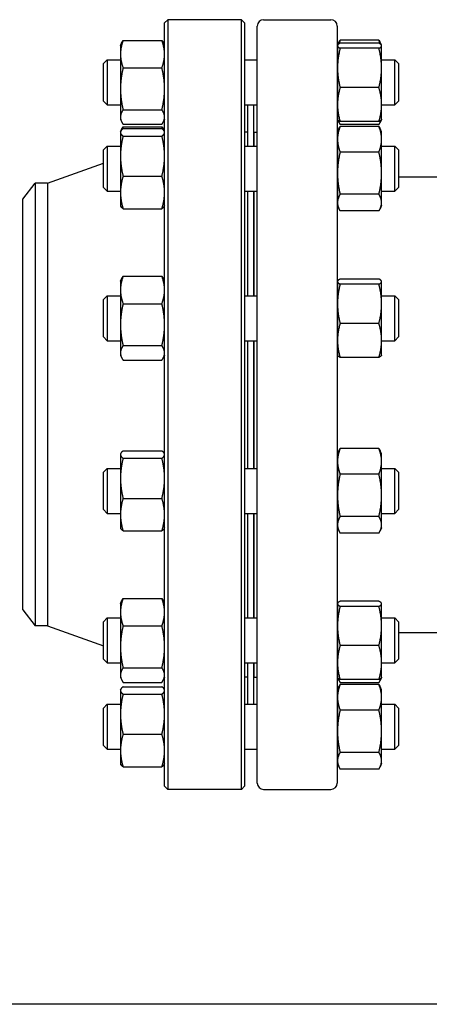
# Model space of a CAD drawing. Header units: inches. Extents: x 24 to 1128, y -94 to 748.
# Tile 519 of 573: x 930 to 938, y 298 to 317. Entities that reach past the tile are written whole.
import ezdxf

# ---------------------------------------------------------------- set-up
doc = ezdxf.new("R2010")
doc.units = ezdxf.units.IN
doc.header["$LTSCALE"] = 32
doc.header["$MEASUREMENT"] = 0
doc.layers.add('Visible (ANSI)', color=7, linetype='Continuous', lineweight=30)

msp = doc.modelspace()

# ---------------------------------------------------------------- linework, layer by layer
at = {"layer": 'Visible (ANSI)'}
for p, q in [((932.44666, 316.62612), (932.50916, 316.68862)), ((932.44666, 301.75112), (932.44666, 316.62612)), ((933.94416, 316.68862), (932.50916, 316.68862)), ((932.50916, 316.68862), (932.50916, 301.68862)), ((934.00666, 316.62612), (933.94416, 316.68862)), ((933.94416, 301.68862), (933.94416, 316.68862)), ((934.00666, 316.62612), (934.00666, 301.75112)), ((934.37666, 316.68862), (935.68666, 316.68862)), ((934.25166, 301.81362), (934.25166, 316.56362)), ((935.81166, 316.56362), (935.81166, 301.81362)), ((931.58766, 316.18614), (931.60901, 316.23193)), ((931.63953, 316.28457), (932.3948, 316.28457)), ((932.44666, 316.18614), (932.42531, 316.23193)), ((935.81915, 316.19148), (935.84573, 316.24848)), ((936.6238, 316.29126), (935.86853, 316.29126)), ((936.6238, 316.23113), (935.86853, 316.23113)), ((936.67318, 316.19148), (936.64659, 316.24848)), ((931.58766, 316.18614), (931.58766, 316.01733)), ((935.81666, 316.18614), (935.81915, 316.19148)), ((935.81666, 316.18614), (935.81666, 316.18085)), ((935.81666, 316.18085), (935.81666, 315.74857)), ((936.6238, 316.13056), (935.86853, 316.13056)), ((936.67566, 316.18614), (936.67318, 316.19148)), ((936.67566, 316.18085), (936.67566, 316.18614)), ((936.67566, 315.74857), (936.67566, 316.18085)), ((931.25666, 315.83173), (931.32958, 315.90464)), ((931.25666, 315.10256), (931.25666, 315.83173)), ((931.32958, 315.90464), (931.32958, 315.02964)), ((931.32958, 315.90464), (931.58766, 315.90464)), ((931.58766, 316.01733), (931.58766, 315.34138)), ((934.00666, 315.90464), (934.25166, 315.90464)), ((935.81166, 315.90464), (935.81666, 315.90464)), ((936.67566, 315.90464), (936.93375, 315.90464)), ((937.00666, 315.83173), (936.93375, 315.90464)), ((936.93375, 315.02964), (936.93375, 315.90464)), ((937.00666, 315.83173), (937.00666, 315.10256)), ((931.63953, 315.75009), (932.3948, 315.75009)), ((935.81666, 315.74857), (935.81666, 315.03486)), ((936.67566, 315.03486), (936.67566, 315.74857)), ((931.58766, 315.34138), (931.58766, 314.79119)), ((936.6238, 315.36658), (935.86853, 315.36658)), ((931.25666, 315.10256), (931.32958, 315.02964)), ((937.00666, 315.10256), (936.93375, 315.02964)), ((931.32958, 315.02964), (931.58766, 315.02964)), ((931.63953, 314.93266), (932.3948, 314.93266)), ((934.00666, 315.02964), (934.25166, 315.02964)), ((934.06666, 314.22232), (934.06666, 315.02964)), ((934.18666, 314.22232), (934.18666, 315.02964)), ((935.81166, 315.02964), (935.81666, 315.02964)), ((935.81666, 315.03486), (935.81666, 314.74814)), ((936.67566, 314.74814), (936.67566, 315.03486)), ((936.67566, 315.02964), (936.93375, 315.02964)), ((931.58766, 314.79119), (931.58766, 314.74814)), ((931.58766, 314.74814), (931.60901, 314.70236)), ((932.44666, 314.74814), (932.42531, 314.70236)), ((935.81666, 314.74814), (935.81915, 314.74281)), ((935.81915, 314.74281), (935.84573, 314.6858)), ((936.6238, 314.70315), (935.86853, 314.70315)), ((936.67318, 314.74281), (936.64659, 314.6858)), ((936.67566, 314.74814), (936.67318, 314.74281)), ((931.58766, 314.50382), (931.59291, 314.51508)), ((931.58766, 314.50382), (931.58766, 314.49273)), ((931.58766, 314.49273), (931.58766, 314.02986)), ((931.59291, 314.51508), (931.60901, 314.54961)), ((931.63953, 314.64971), (932.3948, 314.64971)), ((931.63953, 314.60225), (932.3948, 314.60225)), ((931.63953, 314.56534), (932.3948, 314.56534)), ((932.44132, 314.51528), (932.42531, 314.54961)), ((932.44666, 314.50382), (932.44141, 314.51508)), ((934.06666, 314.49862), (934.00666, 314.49862)), ((934.19166, 314.49862), (934.25166, 314.49862)), ((934.19166, 314.22232), (934.19166, 314.49862)), ((935.81666, 314.50382), (935.84573, 314.56616)), ((935.81666, 314.50382), (935.81666, 314.35936)), ((936.6238, 314.64303), (935.86853, 314.64303)), ((936.6238, 314.60893), (935.86853, 314.60893)), ((936.67566, 314.50382), (936.64659, 314.56616)), ((936.67566, 314.35936), (936.67566, 314.50382)), ((931.63953, 314.42012), (932.3948, 314.42012)), ((934.18666, 314.37862), (934.19166, 314.37862)), ((935.81666, 314.35936), (935.81666, 313.69773)), ((936.67566, 313.69773), (936.67566, 314.35936)), ((931.25666, 314.1494), (931.32958, 314.22232)), ((931.25666, 313.42024), (931.25666, 314.1494)), ((931.32958, 314.22232), (931.32958, 313.34732)), ((931.32958, 314.22232), (931.58766, 314.22232)), ((934.00666, 314.22232), (934.25166, 314.22232)), ((935.81166, 314.22232), (935.81666, 314.22232)), ((936.6238, 314.10978), (935.86853, 314.10978)), ((936.67566, 314.22232), (936.93375, 314.22232)), ((937.00666, 314.1494), (936.93375, 314.22232)), ((936.93375, 313.34732), (936.93375, 314.22232)), ((937.00666, 314.1494), (937.00666, 313.42024)), ((931.58766, 314.02986), (931.58766, 313.32195)), ((930.16666, 313.50362), (931.25666, 313.89086)), ((931.63953, 313.6396), (932.3948, 313.6396)), ((935.81666, 313.69773), (935.81666, 313.12318)), ((936.67566, 313.12318), (936.67566, 313.69773)), ((937.00666, 313.62862), (938.28991, 313.62862)), ((929.68666, 313.19112), (929.92645, 313.50362)), ((929.92645, 313.50362), (929.92645, 304.87362)), ((930.16666, 313.50362), (929.92645, 313.50362)), ((930.16666, 313.50362), (930.16666, 304.87362)), ((931.25666, 313.42024), (931.32958, 313.34732)), ((931.32958, 313.34732), (931.58766, 313.34732)), ((934.00666, 313.34732), (934.25166, 313.34732)), ((934.06666, 311.30845), (934.06666, 313.34732)), ((934.18666, 311.30845), (934.18666, 313.34732)), ((934.19166, 311.30845), (934.19166, 313.34732)), ((935.81166, 313.34732), (935.81666, 313.34732)), ((936.67566, 313.34732), (936.93375, 313.34732)), ((937.00666, 313.42024), (936.93375, 313.34732)), ((929.68666, 305.18612), (929.68666, 313.19112)), ((931.58766, 313.32195), (931.58766, 313.06582)), ((936.6238, 313.28567), (935.86853, 313.28567)), ((931.58766, 313.06582), (931.59291, 313.05456)), ((931.63953, 313.00429), (932.3948, 313.00429)), ((932.44666, 313.06582), (932.44141, 313.05456)), ((935.81666, 313.12318), (935.81666, 313.06582)), ((935.81666, 313.06582), (935.84573, 313.00348)), ((936.6238, 312.9607), (935.86853, 312.9607)), ((936.67566, 313.06582), (936.64659, 313.00348)), ((936.67566, 313.06582), (936.67566, 313.12318)), ((931.58766, 311.58995), (931.60901, 311.63573)), ((931.63953, 311.68838), (932.3948, 311.68838)), ((932.44666, 311.58995), (932.42531, 311.63573)), ((936.6238, 311.63494), (935.86853, 311.63494)), ((931.58766, 311.58995), (931.58766, 311.42114)), ((931.58766, 311.42114), (931.58766, 310.74518)), ((935.81666, 311.58995), (935.81915, 311.59528)), ((935.81666, 311.58995), (935.81666, 311.58465)), ((935.81666, 311.58465), (935.81666, 311.15238)), ((936.6238, 311.53437), (935.86853, 311.53437)), ((936.67566, 311.58995), (936.67318, 311.59528)), ((936.67566, 311.58465), (936.67566, 311.58995)), ((936.67566, 311.15238), (936.67566, 311.58465)), ((931.25666, 311.23553), (931.32958, 311.30845)), ((931.25666, 310.50637), (931.25666, 311.23553)), ((931.32958, 311.30845), (931.32958, 310.43345)), ((931.32958, 311.30845), (931.58766, 311.30845)), ((934.00666, 311.30845), (934.25166, 311.30845)), ((935.81166, 311.30845), (935.81666, 311.30845)), ((936.67566, 311.30845), (936.93375, 311.30845)), ((937.00666, 311.23553), (936.93375, 311.30845)), ((936.93375, 310.43345), (936.93375, 311.30845)), ((937.00666, 311.23553), (937.00666, 310.50637)), ((931.63953, 311.1539), (932.3948, 311.1539)), ((935.81666, 311.15238), (935.81666, 310.43867)), ((936.67566, 310.43867), (936.67566, 311.15238)), ((931.58766, 310.74518), (931.58766, 310.19499)), ((936.6238, 310.77038), (935.86853, 310.77038)), ((931.25666, 310.50637), (931.32958, 310.43345)), ((937.00666, 310.50637), (936.93375, 310.43345)), ((931.32958, 310.43345), (931.58766, 310.43345)), ((931.63953, 310.33647), (932.3948, 310.33647)), ((934.00666, 310.43345), (934.25166, 310.43345)), ((934.06666, 307.9438), (934.06666, 310.43345)), ((934.18666, 307.9438), (934.18666, 310.43345)), ((934.19166, 307.9438), (934.19166, 310.43345)), ((935.81166, 310.43345), (935.81666, 310.43345)), ((935.81666, 310.43867), (935.81666, 310.15195)), ((936.67566, 310.15195), (936.67566, 310.43867)), ((936.67566, 310.43345), (936.93375, 310.43345)), ((931.58766, 310.19499), (931.58766, 310.15195)), ((931.58766, 310.15195), (931.60901, 310.10616)), ((932.44666, 310.15195), (932.42531, 310.10616)), ((935.81666, 310.15195), (935.81915, 310.14661)), ((936.6238, 310.10696), (935.86853, 310.10696)), ((936.67566, 310.15195), (936.67318, 310.14661)), ((931.63953, 310.05352), (932.3948, 310.05352)), ((931.58766, 308.2253), (931.59291, 308.23656)), ((931.58766, 308.2253), (931.58766, 308.21422)), ((931.58766, 308.21422), (931.58766, 307.75134)), ((931.63953, 308.28683), (932.3948, 308.28683)), ((932.44666, 308.2253), (932.44141, 308.23656)), ((935.81666, 308.2253), (935.84573, 308.28764)), ((935.81666, 308.2253), (935.81666, 308.08084)), ((936.6238, 308.33042), (935.86853, 308.33042)), ((936.67566, 308.2253), (936.64659, 308.28764)), ((936.67566, 308.08084), (936.67566, 308.2253)), ((931.63953, 308.14161), (932.3948, 308.14161)), ((935.81666, 308.08084), (935.81666, 307.41921)), ((936.67566, 307.41921), (936.67566, 308.08084)), ((931.25666, 307.87088), (931.32958, 307.9438)), ((931.25666, 307.14172), (931.25666, 307.87088)), ((931.32958, 307.9438), (931.32958, 307.0688)), ((931.32958, 307.9438), (931.58766, 307.9438)), ((934.00666, 307.9438), (934.25166, 307.9438)), ((935.81166, 307.9438), (935.81666, 307.9438)), ((936.6238, 307.83127), (935.86853, 307.83127)), ((936.67566, 307.9438), (936.93375, 307.9438)), ((937.00666, 307.87088), (936.93375, 307.9438)), ((936.93375, 307.0688), (936.93375, 307.9438)), ((937.00666, 307.87088), (937.00666, 307.14172)), ((931.58766, 307.75134), (931.58766, 307.04343)), ((935.81666, 307.41921), (935.81666, 306.84467)), ((936.67566, 306.84467), (936.67566, 307.41921)), ((931.63953, 307.36108), (932.3948, 307.36108)), ((931.25666, 307.14172), (931.32958, 307.0688)), ((931.32958, 307.0688), (931.58766, 307.0688)), ((931.58766, 307.04343), (931.58766, 306.7873)), ((934.00666, 307.0688), (934.25166, 307.0688)), ((934.06666, 305.02993), (934.06666, 307.0688)), ((934.18666, 305.02993), (934.18666, 307.0688)), ((934.19166, 305.02993), (934.19166, 307.0688)), ((935.81166, 307.0688), (935.81666, 307.0688)), ((936.6238, 307.00715), (935.86853, 307.00715)), ((936.67566, 307.0688), (936.93375, 307.0688)), ((937.00666, 307.14172), (936.93375, 307.0688)), ((935.81666, 306.84467), (935.81666, 306.7873)), ((936.67566, 306.7873), (936.67566, 306.84467)), ((931.58766, 306.7873), (931.59291, 306.77604)), ((931.63953, 306.72578), (932.3948, 306.72578)), ((932.44666, 306.7873), (932.44141, 306.77604)), ((935.81666, 306.7873), (935.84573, 306.72496)), ((936.6238, 306.68218), (935.86853, 306.68218)), ((936.67566, 306.7873), (936.64659, 306.72496)), ((931.58766, 305.31143), (931.60901, 305.35722)), ((931.58766, 305.31143), (931.58766, 305.14262)), ((931.63953, 305.40986), (932.3948, 305.40986)), ((932.44666, 305.31143), (932.42531, 305.35722)), ((935.81666, 305.31143), (935.81915, 305.31676)), ((935.81666, 305.31143), (935.81666, 305.30614)), ((935.81666, 305.30614), (935.81666, 304.87386)), ((936.6238, 305.35642), (935.86853, 305.35642)), ((936.67566, 305.31143), (936.67318, 305.31676)), ((936.67566, 305.30614), (936.67566, 305.31143)), ((936.67566, 304.87386), (936.67566, 305.30614)), ((929.68666, 305.18612), (929.92645, 304.87362)), ((931.58766, 305.14262), (931.58766, 304.46667)), ((936.6238, 305.25585), (935.86853, 305.25585)), ((931.25666, 304.95701), (931.32958, 305.02993)), ((931.25666, 304.22785), (931.25666, 304.95701)), ((931.32958, 305.02993), (931.32958, 304.15493)), ((931.32958, 305.02993), (931.58766, 305.02993)), ((934.00666, 305.02993), (934.25166, 305.02993)), ((935.81166, 305.02993), (935.81666, 305.02993)), ((936.67566, 305.02993), (936.93375, 305.02993)), ((937.00666, 304.95701), (936.93375, 305.02993)), ((936.93375, 304.15493), (936.93375, 305.02993)), ((937.00666, 304.95701), (937.00666, 304.22785)), ((930.16666, 304.87362), (929.92645, 304.87362)), ((930.16666, 304.87362), (931.25666, 304.48639)), ((931.63953, 304.87538), (932.3948, 304.87538)), ((935.81666, 304.87386), (935.81666, 304.16015)), ((936.67566, 304.16015), (936.67566, 304.87386)), ((937.00666, 304.74862), (938.28439, 304.74862)), ((931.58766, 304.46667), (931.58766, 303.91648)), ((936.6238, 304.49186), (935.86853, 304.49186)), ((931.25666, 304.22785), (931.32958, 304.15493)), ((931.32958, 304.15493), (931.58766, 304.15493)), ((934.00666, 304.15493), (934.25166, 304.15493)), ((934.06666, 303.34761), (934.06666, 304.15493)), ((934.18666, 303.34761), (934.18666, 304.15493)), ((934.19166, 303.87862), (934.19166, 304.15493)), ((935.81166, 304.15493), (935.81666, 304.15493)), ((935.81666, 304.16015), (935.81666, 303.87343)), ((936.67566, 303.87343), (936.67566, 304.16015)), ((936.67566, 304.15493), (936.93375, 304.15493)), ((937.00666, 304.22785), (936.93375, 304.15493)), ((931.63953, 304.05795), (932.3948, 304.05795)), ((934.18666, 303.99862), (934.19166, 303.99862)), ((931.58766, 303.91648), (931.58766, 303.87343)), ((931.58766, 303.87343), (931.60901, 303.82764)), ((931.63953, 303.775), (932.3948, 303.775)), ((932.44666, 303.87343), (932.42531, 303.82764)), ((934.06666, 303.87862), (934.00666, 303.87862)), ((934.19166, 303.87862), (934.25166, 303.87862)), ((935.81666, 303.87343), (935.81915, 303.8681)), ((935.81915, 303.8681), (935.84573, 303.81109)), ((936.6238, 303.82844), (935.86853, 303.82844)), ((936.6238, 303.76831), (935.86853, 303.76831)), ((936.67318, 303.8681), (936.64659, 303.81109)), ((936.67566, 303.87343), (936.67318, 303.8681)), ((931.58766, 303.62911), (931.59291, 303.64036)), ((931.58766, 303.62911), (931.58766, 303.61802)), ((931.58766, 303.61802), (931.58766, 303.15515)), ((931.63953, 303.69063), (932.3948, 303.69063)), ((932.44666, 303.62911), (932.44141, 303.64036)), ((935.81666, 303.62911), (935.84573, 303.69145)), ((935.81666, 303.62911), (935.81666, 303.48465)), ((936.6238, 303.73422), (935.86853, 303.73422)), ((936.67566, 303.62911), (936.64659, 303.69145)), ((936.67566, 303.48465), (936.67566, 303.62911)), ((931.63953, 303.54541), (932.3948, 303.54541)), ((935.81666, 303.48465), (935.81666, 302.82301)), ((936.67566, 302.82301), (936.67566, 303.48465)), ((931.25666, 303.27469), (931.32958, 303.34761)), ((931.25666, 302.54552), (931.25666, 303.27469)), ((931.32958, 303.34761), (931.32958, 302.47261)), ((931.32958, 303.34761), (931.58766, 303.34761)), ((934.00666, 303.34761), (934.25166, 303.34761)), ((935.81166, 303.34761), (935.81666, 303.34761)), ((936.6238, 303.23507), (935.86853, 303.23507)), ((936.67566, 303.34761), (936.93375, 303.34761)), ((937.00666, 303.27469), (936.93375, 303.34761)), ((936.93375, 302.47261), (936.93375, 303.34761)), ((937.00666, 303.27469), (937.00666, 302.54552)), ((931.58766, 303.15515), (931.58766, 302.44723)), ((935.81666, 302.82301), (935.81666, 302.24847)), ((936.67566, 302.24847), (936.67566, 302.82301)), ((931.63953, 302.76489), (932.3948, 302.76489)), ((931.25666, 302.54552), (931.32958, 302.47261)), ((931.32958, 302.47261), (931.58766, 302.47261)), ((931.58766, 302.44723), (931.58766, 302.19111)), ((934.00666, 302.47261), (934.25166, 302.47261)), ((935.81166, 302.47261), (935.81666, 302.47261)), ((936.6238, 302.41096), (935.86853, 302.41096)), ((936.67566, 302.47261), (936.93375, 302.47261)), ((937.00666, 302.54552), (936.93375, 302.47261)), ((935.81666, 302.24847), (935.81666, 302.19111)), ((936.67566, 302.19111), (936.67566, 302.24847)), ((931.58766, 302.19111), (931.59291, 302.17985)), ((931.63953, 302.12958), (932.3948, 302.12958)), ((932.44666, 302.19111), (932.44141, 302.17985)), ((935.81666, 302.19111), (935.84573, 302.12877)), ((936.6238, 302.08599), (935.86853, 302.08599)), ((936.67566, 302.19111), (936.64659, 302.12877)), ((932.44666, 301.75112), (932.50916, 301.68862)), ((933.94416, 301.68862), (932.50916, 301.68862)), ((934.00666, 301.75112), (933.94416, 301.68862)), ((934.37666, 301.68862), (935.68666, 301.68862)), ((971.37916, 297.50112), (914.97407, 297.50112))]:
    msp.add_line(p, q, dxfattribs=at)
for centre, radius, start, end in [((934.37666, 316.56362), 0.125, 90, 180), ((935.68666, 316.56362), 0.125, 0, 90), ((932.07166, 314.57836), 0.375, 350.315404, 0), ((932.07166, 303.79889), 0.375, 0, 9.684496), ((934.37666, 301.81362), 0.125, 180, 270), ((935.68666, 301.81362), 0.125, 270, 0)]:
    msp.add_arc(centre, radius, start, end, dxfattribs=at)
for points, weights in [([(931.63953, 316.28457), (931.58766, 316.14136), (931.58766, 316.01733)], [1, 1.0379548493, 1]), ([(931.60901, 316.23193), (931.62078, 316.25717), (931.63953, 316.28457)], [1.01733426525, 1.01339325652, 1]), ([(932.3948, 316.28457), (932.41354, 316.25717), (932.42531, 316.23193)], [1, 1.01339325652, 1.01733426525]), ([(932.44666, 316.01733), (932.44666, 316.14136), (932.3948, 316.28457)], [1, 1.0379548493, 1]), ([(935.86853, 316.23113), (935.81666, 316.20418), (935.81666, 316.18085)], [1, 1.0379548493, 1]), ([(935.86853, 316.29126), (935.85343, 316.25232), (935.84289, 316.21596)], [1, 1.01076049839, 1.01541962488]), ([(935.84573, 316.24848), (935.8554, 316.26922), (935.86853, 316.29126)], [1.01408417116, 1.00934096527, 1]), ([(936.64944, 316.21596), (936.6389, 316.25232), (936.6238, 316.29126)], [1.01541962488, 1.01076049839, 1]), ([(936.6238, 316.29126), (936.63692, 316.26922), (936.64659, 316.24848)], [1, 1.00934096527, 1.01408417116]), ([(936.67566, 316.18085), (936.67566, 316.20418), (936.6238, 316.23113)], [1, 1.0379548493, 1]), ([(935.81666, 316.18085), (935.81666, 316.15751), (935.86853, 316.13056)], [1, 1.0379548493, 1]), ([(935.86853, 316.13056), (935.81666, 315.92585), (935.81666, 315.74857)], [1, 1.0379548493, 1]), ([(936.6238, 316.13056), (936.67566, 316.15751), (936.67566, 316.18085)], [1, 1.0379548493, 1]), ([(936.67566, 315.74857), (936.67566, 315.92585), (936.6238, 316.13056)], [1, 1.0379548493, 1]), ([(931.58766, 316.01733), (931.58766, 315.89331), (931.63953, 315.75009)], [1, 1.0379548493, 1]), ([(932.3948, 315.75009), (932.44666, 315.89331), (932.44666, 316.01733)], [1, 1.0379548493, 1]), ([(931.63953, 315.75009), (931.58766, 315.53106), (931.58766, 315.34138)], [1, 1.0379548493, 1]), ([(932.44666, 315.34138), (932.44666, 315.53106), (932.3948, 315.75009)], [1, 1.0379548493, 1]), ([(935.81666, 315.74857), (935.81666, 315.57129), (935.86853, 315.36658)], [1, 1.0379548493, 1]), ([(936.6238, 315.36658), (936.67566, 315.57129), (936.67566, 315.74857)], [1, 1.0379548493, 1]), ([(931.58766, 315.34138), (931.58766, 315.15169), (931.63953, 314.93266)], [1, 1.0379548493, 1]), ([(932.3948, 314.93266), (932.44666, 315.15169), (932.44666, 315.34138)], [1, 1.0379548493, 1]), ([(935.86853, 315.36658), (935.81666, 315.18881), (935.81666, 315.03486)], [1, 1.0379548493, 1]), ([(936.67566, 315.03486), (936.67566, 315.18881), (936.6238, 315.36658)], [1, 1.0379548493, 1]), ([(931.63953, 314.93266), (931.58766, 314.85685), (931.58766, 314.79119)], [1, 1.0379548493, 1]), ([(932.44666, 314.79119), (932.44666, 314.85685), (932.3948, 314.93266)], [1, 1.0379548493, 1]), ([(935.81666, 315.03486), (935.81666, 314.88092), (935.86853, 314.70315)], [1, 1.0379548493, 1]), ([(936.6238, 314.70315), (936.67566, 314.88092), (936.67566, 315.03486)], [1, 1.0379548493, 1]), ([(931.58766, 314.79119), (931.58766, 314.72553), (931.63953, 314.64971)], [1, 1.0379548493, 1]), ([(932.3948, 314.64971), (932.44666, 314.72553), (932.44666, 314.79119)], [1, 1.0379548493, 1]), ([(935.86853, 314.70315), (935.82777, 314.72433), (935.81915, 314.74281)], [1, 1.02958951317, 1.01304319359]), ([(935.82849, 314.7301), (935.84118, 314.68894), (935.86853, 314.64303)], [1.01895290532, 1.01965956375, 1]), ([(936.67318, 314.74281), (936.66456, 314.72433), (936.6238, 314.70315)], [1.01304319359, 1.02958951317, 1]), ([(936.6238, 314.64303), (936.65114, 314.68894), (936.66384, 314.7301)], [1, 1.01965956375, 1.01895290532]), ([(931.63953, 314.56534), (931.58766, 314.52643), (931.58766, 314.49273)], [1, 1.0379548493, 1]), ([(931.58766, 314.49273), (931.58766, 314.45904), (931.63953, 314.42012)], [1, 1.0379548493, 1]), ([(931.60901, 314.54961), (931.62078, 314.57485), (931.63953, 314.60225)], [1.01733426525, 1.01339325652, 1]), ([(931.63953, 314.60225), (931.63015, 314.57634), (931.62255, 314.55158)], [1, 1.00665836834, 1.01098059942]), ([(932.41178, 314.55158), (932.40418, 314.57634), (932.3948, 314.60225)], [1.01098059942, 1.00665836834, 1]), ([(932.3948, 314.60225), (932.41354, 314.57485), (932.42531, 314.54961)], [1, 1.01339325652, 1.01733426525]), ([(932.44666, 314.49273), (932.44666, 314.52643), (932.3948, 314.56534)], [1, 1.0379548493, 1]), ([(932.3948, 314.42012), (932.44666, 314.45904), (932.44666, 314.49273)], [1, 1.0379548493, 1]), ([(935.86853, 314.60893), (935.81666, 314.47519), (935.81666, 314.35936)], [1, 1.0379548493, 1]), ([(935.84573, 314.56616), (935.8554, 314.5869), (935.86853, 314.60893)], [1.01408417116, 1.00934096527, 1]), ([(936.67566, 314.35936), (936.67566, 314.47519), (936.6238, 314.60893)], [1, 1.0379548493, 1]), ([(936.6238, 314.60893), (936.63692, 314.5869), (936.64659, 314.56616)], [1, 1.00934096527, 1.01408417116]), ([(931.63953, 314.42012), (931.58766, 314.21098), (931.58766, 314.02986)], [1, 1.0379548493, 1]), ([(932.44666, 314.02986), (932.44666, 314.21098), (932.3948, 314.42012)], [1, 1.0379548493, 1]), ([(935.81666, 314.35936), (935.81666, 314.24353), (935.86853, 314.10978)], [1, 1.0379548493, 1]), ([(936.6238, 314.10978), (936.67566, 314.24353), (936.67566, 314.35936)], [1, 1.0379548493, 1]), ([(935.86853, 314.10978), (935.81666, 313.88896), (935.81666, 313.69773)], [1, 1.0379548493, 1]), ([(936.67566, 313.69773), (936.67566, 313.88896), (936.6238, 314.10978)], [1, 1.0379548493, 1]), ([(931.58766, 314.02986), (931.58766, 313.84874), (931.63953, 313.6396)], [1, 1.0379548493, 1]), ([(932.3948, 313.6396), (932.44666, 313.84874), (932.44666, 314.02986)], [1, 1.0379548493, 1]), ([(931.63953, 313.6396), (931.58766, 313.46937), (931.58766, 313.32195)], [1, 1.0379548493, 1]), ([(932.44666, 313.32195), (932.44666, 313.46937), (932.3948, 313.6396)], [1, 1.0379548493, 1]), ([(935.81666, 313.69773), (935.81666, 313.50649), (935.86853, 313.28567)], [1, 1.0379548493, 1]), ([(936.6238, 313.28567), (936.67566, 313.50649), (936.67566, 313.69773)], [1, 1.0379548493, 1]), ([(931.58766, 313.32195), (931.58766, 313.17452), (931.63953, 313.00429)], [1, 1.0379548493, 1]), ([(932.3948, 313.00429), (932.44666, 313.17452), (932.44666, 313.32195)], [1, 1.0379548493, 1]), ([(935.86853, 313.28567), (935.81666, 313.19859), (935.81666, 313.12318)], [1, 1.0379548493, 1]), ([(936.67566, 313.12318), (936.67566, 313.19859), (936.6238, 313.28567)], [1, 1.0379548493, 1]), ([(931.63953, 313.00429), (931.60388, 313.03104), (931.59291, 313.05456)], [1, 1.02578038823, 1.01653872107]), ([(932.44141, 313.05456), (932.43044, 313.03104), (932.3948, 313.00429)], [1.01653872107, 1.02578038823, 1]), ([(935.81666, 313.12318), (935.81666, 313.04778), (935.86853, 312.9607)], [1, 1.0379548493, 1]), ([(936.6238, 312.9607), (936.67566, 313.04778), (936.67566, 313.12318)], [1, 1.0379548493, 1]), ([(931.63953, 311.68838), (931.58766, 311.54517), (931.58766, 311.42114)], [1, 1.0379548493, 1]), ([(931.60901, 311.63573), (931.62078, 311.66098), (931.63953, 311.68838)], [1.01733426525, 1.01339325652, 1]), ([(932.3948, 311.68838), (932.41354, 311.66098), (932.42531, 311.63573)], [1, 1.01339325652, 1.01733426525]), ([(932.44666, 311.42114), (932.44666, 311.54517), (932.3948, 311.68838)], [1, 1.0379548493, 1]), ([(935.86853, 311.63494), (935.81666, 311.60799), (935.81666, 311.58465)], [1, 1.0379548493, 1]), ([(936.67566, 311.58465), (936.67566, 311.60799), (936.6238, 311.63494)], [1, 1.0379548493, 1]), ([(931.58766, 311.42114), (931.58766, 311.29711), (931.63953, 311.1539)], [1, 1.0379548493, 1]), ([(932.3948, 311.1539), (932.44666, 311.29711), (932.44666, 311.42114)], [1, 1.0379548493, 1]), ([(935.81666, 311.58465), (935.81666, 311.56132), (935.86853, 311.53437)], [1, 1.0379548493, 1]), ([(935.86853, 311.53437), (935.81666, 311.32966), (935.81666, 311.15238)], [1, 1.0379548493, 1]), ([(936.6238, 311.53437), (936.67566, 311.56132), (936.67566, 311.58465)], [1, 1.0379548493, 1]), ([(936.67566, 311.15238), (936.67566, 311.32966), (936.6238, 311.53437)], [1, 1.0379548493, 1]), ([(931.63953, 311.1539), (931.58766, 310.93487), (931.58766, 310.74518)], [1, 1.0379548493, 1]), ([(932.44666, 310.74518), (932.44666, 310.93487), (932.3948, 311.1539)], [1, 1.0379548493, 1]), ([(935.81666, 311.15238), (935.81666, 310.97509), (935.86853, 310.77038)], [1, 1.0379548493, 1]), ([(936.6238, 310.77038), (936.67566, 310.97509), (936.67566, 311.15238)], [1, 1.0379548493, 1]), ([(931.58766, 310.74518), (931.58766, 310.5555), (931.63953, 310.33647)], [1, 1.0379548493, 1]), ([(932.3948, 310.33647), (932.44666, 310.5555), (932.44666, 310.74518)], [1, 1.0379548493, 1]), ([(935.86853, 310.77038), (935.81666, 310.59262), (935.81666, 310.43867)], [1, 1.0379548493, 1]), ([(936.67566, 310.43867), (936.67566, 310.59262), (936.6238, 310.77038)], [1, 1.0379548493, 1]), ([(931.63953, 310.33647), (931.58766, 310.26065), (931.58766, 310.19499)], [1, 1.0379548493, 1]), ([(932.44666, 310.19499), (932.44666, 310.26065), (932.3948, 310.33647)], [1, 1.0379548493, 1]), ([(935.81666, 310.43867), (935.81666, 310.28472), (935.86853, 310.10696)], [1, 1.0379548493, 1]), ([(936.6238, 310.10696), (936.67566, 310.28472), (936.67566, 310.43867)], [1, 1.0379548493, 1]), ([(931.58766, 310.19499), (931.58766, 310.12933), (931.63953, 310.05352)], [1, 1.0379548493, 1]), ([(932.3948, 310.05352), (932.44666, 310.12933), (932.44666, 310.19499)], [1, 1.0379548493, 1]), ([(935.86853, 310.10696), (935.82777, 310.12814), (935.81915, 310.14661)], [1, 1.02958951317, 1.01304319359]), ([(936.67318, 310.14661), (936.66456, 310.12814), (936.6238, 310.10696)], [1.01304319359, 1.02958951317, 1]), ([(931.63953, 308.28683), (931.58766, 308.24791), (931.58766, 308.21422)], [1, 1.0379548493, 1]), ([(931.58766, 308.21422), (931.58766, 308.18052), (931.63953, 308.14161)], [1, 1.0379548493, 1]), ([(932.44666, 308.21422), (932.44666, 308.24791), (932.3948, 308.28683)], [1, 1.0379548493, 1]), ([(932.3948, 308.14161), (932.44666, 308.18052), (932.44666, 308.21422)], [1, 1.0379548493, 1]), ([(935.86853, 308.33042), (935.81666, 308.19667), (935.81666, 308.08084)], [1, 1.0379548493, 1]), ([(935.84573, 308.28764), (935.8554, 308.30838), (935.86853, 308.33042)], [1.01408417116, 1.00934096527, 1]), ([(936.67566, 308.08084), (936.67566, 308.19667), (936.6238, 308.33042)], [1, 1.0379548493, 1]), ([(936.6238, 308.33042), (936.63692, 308.30838), (936.64659, 308.28764)], [1, 1.00934096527, 1.01408417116]), ([(931.63953, 308.14161), (931.58766, 307.93247), (931.58766, 307.75134)], [1, 1.0379548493, 1]), ([(932.44666, 307.75134), (932.44666, 307.93247), (932.3948, 308.14161)], [1, 1.0379548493, 1]), ([(935.81666, 308.08084), (935.81666, 307.96501), (935.86853, 307.83127)], [1, 1.0379548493, 1]), ([(936.6238, 307.83127), (936.67566, 307.96501), (936.67566, 308.08084)], [1, 1.0379548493, 1]), ([(935.86853, 307.83127), (935.81666, 307.61044), (935.81666, 307.41921)], [1, 1.0379548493, 1]), ([(936.67566, 307.41921), (936.67566, 307.61044), (936.6238, 307.83127)], [1, 1.0379548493, 1]), ([(931.58766, 307.75134), (931.58766, 307.57022), (931.63953, 307.36108)], [1, 1.0379548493, 1]), ([(932.3948, 307.36108), (932.44666, 307.57022), (932.44666, 307.75134)], [1, 1.0379548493, 1]), ([(935.81666, 307.41921), (935.81666, 307.22797), (935.86853, 307.00715)], [1, 1.0379548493, 1]), ([(936.6238, 307.00715), (936.67566, 307.22797), (936.67566, 307.41921)], [1, 1.0379548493, 1]), ([(931.63953, 307.36108), (931.58766, 307.19085), (931.58766, 307.04343)], [1, 1.0379548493, 1]), ([(932.44666, 307.04343), (932.44666, 307.19085), (932.3948, 307.36108)], [1, 1.0379548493, 1]), ([(931.58766, 307.04343), (931.58766, 306.89601), (931.63953, 306.72578)], [1, 1.0379548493, 1]), ([(932.3948, 306.72578), (932.44666, 306.89601), (932.44666, 307.04343)], [1, 1.0379548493, 1]), ([(935.86853, 307.00715), (935.81666, 306.92008), (935.81666, 306.84467)], [1, 1.0379548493, 1]), ([(936.67566, 306.84467), (936.67566, 306.92008), (936.6238, 307.00715)], [1, 1.0379548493, 1]), ([(935.81666, 306.84467), (935.81666, 306.76926), (935.86853, 306.68218)], [1, 1.0379548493, 1]), ([(936.6238, 306.68218), (936.67566, 306.76926), (936.67566, 306.84467)], [1, 1.0379548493, 1]), ([(931.63953, 306.72578), (931.60388, 306.75252), (931.59291, 306.77604)], [1, 1.02578038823, 1.01653872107]), ([(932.44141, 306.77604), (932.43044, 306.75252), (932.3948, 306.72578)], [1.01653872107, 1.02578038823, 1]), ([(931.63953, 305.40986), (931.58766, 305.26665), (931.58766, 305.14262)], [1, 1.0379548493, 1]), ([(931.60901, 305.35722), (931.62078, 305.38246), (931.63953, 305.40986)], [1.01733426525, 1.01339325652, 1]), ([(932.3948, 305.40986), (932.41354, 305.38246), (932.42531, 305.35722)], [1, 1.01339325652, 1.01733426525]), ([(932.44666, 305.14262), (932.44666, 305.26665), (932.3948, 305.40986)], [1, 1.0379548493, 1]), ([(935.86853, 305.35642), (935.81666, 305.32947), (935.81666, 305.30614)], [1, 1.0379548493, 1]), ([(935.81666, 305.30614), (935.81666, 305.2828), (935.86853, 305.25585)], [1, 1.0379548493, 1]), ([(936.67566, 305.30614), (936.67566, 305.32947), (936.6238, 305.35642)], [1, 1.0379548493, 1]), ([(936.6238, 305.25585), (936.67566, 305.2828), (936.67566, 305.30614)], [1, 1.0379548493, 1]), ([(931.58766, 305.14262), (931.58766, 305.0186), (931.63953, 304.87538)], [1, 1.0379548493, 1]), ([(932.3948, 304.87538), (932.44666, 305.0186), (932.44666, 305.14262)], [1, 1.0379548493, 1]), ([(935.86853, 305.25585), (935.81666, 305.05114), (935.81666, 304.87386)], [1, 1.0379548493, 1]), ([(936.67566, 304.87386), (936.67566, 305.05114), (936.6238, 305.25585)], [1, 1.0379548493, 1]), ([(931.63953, 304.87538), (931.58766, 304.65635), (931.58766, 304.46667)], [1, 1.0379548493, 1]), ([(932.44666, 304.46667), (932.44666, 304.65635), (932.3948, 304.87538)], [1, 1.0379548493, 1]), ([(935.81666, 304.87386), (935.81666, 304.69657), (935.86853, 304.49186)], [1, 1.0379548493, 1]), ([(936.6238, 304.49186), (936.67566, 304.69657), (936.67566, 304.87386)], [1, 1.0379548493, 1]), ([(931.58766, 304.46667), (931.58766, 304.27698), (931.63953, 304.05795)], [1, 1.0379548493, 1]), ([(932.3948, 304.05795), (932.44666, 304.27698), (932.44666, 304.46667)], [1, 1.0379548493, 1]), ([(935.86853, 304.49186), (935.81666, 304.3141), (935.81666, 304.16015)], [1, 1.0379548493, 1]), ([(936.67566, 304.16015), (936.67566, 304.3141), (936.6238, 304.49186)], [1, 1.0379548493, 1]), ([(935.81666, 304.16015), (935.81666, 304.0062), (935.86853, 303.82844)], [1, 1.0379548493, 1]), ([(936.6238, 303.82844), (936.67566, 304.0062), (936.67566, 304.16015)], [1, 1.0379548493, 1]), ([(931.63953, 304.05795), (931.58766, 303.98213), (931.58766, 303.91648)], [1, 1.0379548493, 1]), ([(932.44666, 303.91648), (932.44666, 303.98213), (932.3948, 304.05795)], [1, 1.0379548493, 1]), ([(931.58766, 303.91648), (931.58766, 303.85082), (931.63953, 303.775)], [1, 1.0379548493, 1]), ([(932.3948, 303.775), (932.44666, 303.85082), (932.44666, 303.91648)], [1, 1.0379548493, 1]), ([(935.86853, 303.82844), (935.82777, 303.84962), (935.81915, 303.8681)], [1, 1.02958951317, 1.01304319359]), ([(935.82849, 303.85539), (935.84118, 303.81423), (935.86853, 303.76831)], [1.01895290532, 1.01965956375, 1]), ([(936.67318, 303.8681), (936.66456, 303.84962), (936.6238, 303.82844)], [1.01304319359, 1.02958951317, 1]), ([(936.6238, 303.76831), (936.65114, 303.81423), (936.66384, 303.85539)], [1, 1.01965956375, 1.01895290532]), ([(931.63953, 303.69063), (931.58766, 303.65172), (931.58766, 303.61802)], [1, 1.0379548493, 1]), ([(931.58766, 303.61802), (931.58766, 303.58432), (931.63953, 303.54541)], [1, 1.0379548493, 1]), ([(932.44666, 303.61802), (932.44666, 303.65172), (932.3948, 303.69063)], [1, 1.0379548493, 1]), ([(932.3948, 303.54541), (932.44666, 303.58432), (932.44666, 303.61802)], [1, 1.0379548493, 1]), ([(935.86853, 303.73422), (935.81666, 303.60048), (935.81666, 303.48465)], [1, 1.0379548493, 1]), ([(935.84573, 303.69145), (935.8554, 303.71219), (935.86853, 303.73422)], [1.01408417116, 1.00934096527, 1]), ([(936.67566, 303.48465), (936.67566, 303.60048), (936.6238, 303.73422)], [1, 1.0379548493, 1]), ([(936.6238, 303.73422), (936.63692, 303.71219), (936.64659, 303.69145)], [1, 1.00934096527, 1.01408417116]), ([(931.63953, 303.54541), (931.58766, 303.33627), (931.58766, 303.15515)], [1, 1.0379548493, 1]), ([(932.44666, 303.15515), (932.44666, 303.33627), (932.3948, 303.54541)], [1, 1.0379548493, 1]), ([(935.81666, 303.48465), (935.81666, 303.36882), (935.86853, 303.23507)], [1, 1.0379548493, 1]), ([(936.6238, 303.23507), (936.67566, 303.36882), (936.67566, 303.48465)], [1, 1.0379548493, 1]), ([(935.86853, 303.23507), (935.81666, 303.01425), (935.81666, 302.82301)], [1, 1.0379548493, 1]), ([(936.67566, 302.82301), (936.67566, 303.01425), (936.6238, 303.23507)], [1, 1.0379548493, 1]), ([(931.58766, 303.15515), (931.58766, 302.97403), (931.63953, 302.76489)], [1, 1.0379548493, 1]), ([(932.3948, 302.76489), (932.44666, 302.97403), (932.44666, 303.15515)], [1, 1.0379548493, 1]), ([(935.81666, 302.82301), (935.81666, 302.63178), (935.86853, 302.41096)], [1, 1.0379548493, 1]), ([(936.6238, 302.41096), (936.67566, 302.63178), (936.67566, 302.82301)], [1, 1.0379548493, 1]), ([(931.63953, 302.76489), (931.58766, 302.59466), (931.58766, 302.44723)], [1, 1.0379548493, 1]), ([(932.44666, 302.44723), (932.44666, 302.59466), (932.3948, 302.76489)], [1, 1.0379548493, 1]), ([(931.58766, 302.44723), (931.58766, 302.29981), (931.63953, 302.12958)], [1, 1.0379548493, 1]), ([(932.3948, 302.12958), (932.44666, 302.29981), (932.44666, 302.44723)], [1, 1.0379548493, 1]), ([(935.86853, 302.41096), (935.81666, 302.32388), (935.81666, 302.24847)], [1, 1.0379548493, 1]), ([(936.67566, 302.24847), (936.67566, 302.32388), (936.6238, 302.41096)], [1, 1.0379548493, 1]), ([(935.81666, 302.24847), (935.81666, 302.17306), (935.86853, 302.08599)], [1, 1.0379548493, 1]), ([(936.6238, 302.08599), (936.67566, 302.17306), (936.67566, 302.24847)], [1, 1.0379548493, 1]), ([(931.63953, 302.12958), (931.60388, 302.15633), (931.59291, 302.17985)], [1, 1.02578038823, 1.01653872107]), ([(932.44141, 302.17985), (932.43044, 302.15633), (932.3948, 302.12958)], [1.01653872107, 1.02578038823, 1])]:
    msp.add_rational_spline(points, weights, degree=2, dxfattribs=at)

doc.saveas('drawing.dxf')
